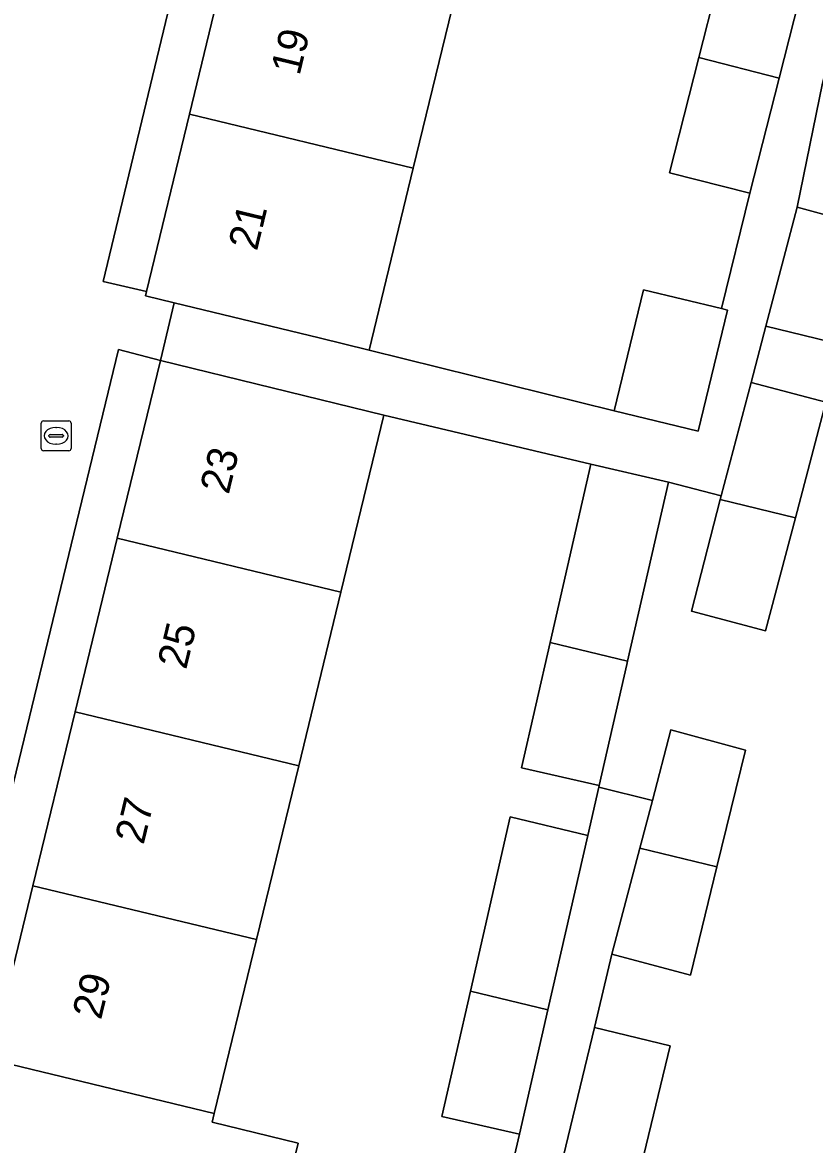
# Model space of a CAD drawing. Extents: x 162803 to 163818, y 381639 to 382475.
# Drawn here: x 163519.78 to 163546.29, y 382152.37 to 382189.93 of the extents above; entities that cross this region are included whole.
import ezdxf

# ---------------------------------------------------------------- set-up
doc = ezdxf.new("R2010")
doc.units = 0
for name, color, linetype in [('IMGEO_Brandkraan', 7, 'Continuous'), ('IMGEO_Erf', 7, 'Continuous'), ('IMGEO_Pand', 7, 'Continuous'), ('IMGEO_Pand_nummerreeks', 7, 'Continuous'), ('IMGEO_Voetpad_gesloten', 7, 'Continuous'), ('IMGEO_Voetpad_open', 7, 'Continuous')]:
    doc.layers.add(name, color=color, linetype=linetype)

msp = doc.modelspace()

# ---------------------------------------------------------------- linework, layer by layer
at = {"layer": 'IMGEO_Brandkraan'}
for p, q in [((163520.408, 382175.669), (163520.408, 382176.521)), ((163520.483, 382176.595), (163521.335, 382176.595)), ((163520.896, 382176.375), (163520.921, 382176.375)), ((163521.409, 382176.521), (163521.409, 382175.669)), ((163520.667, 382176.089), (163520.667, 382176.101)), ((163521.105, 382176.052), (163520.707, 382176.052)), ((163520.71, 382176.138), (163521.108, 382176.138)), ((163521.151, 382176.101), (163521.151, 382176.089)), ((163521.335, 382175.595), (163520.483, 382175.595)), ((163520.919, 382175.815), (163520.894, 382175.815))]:
    msp.add_line(p, q, dxfattribs=at)
for points in [[(163520.408, 382175.669), (163520.408, 382176.521)], [(163520.483, 382176.595), (163521.335, 382176.595)], [(163521.409, 382176.521), (163521.409, 382175.669)], [(163521.335, 382175.595), (163520.483, 382175.595)]]:
    msp.add_lwpolyline(points, dxfattribs=at)
for centre, radius, start, end in [((163520.485, 382176.519), 0.0765, 91.552, 178.448), ((163520.485, 382176.519), 0.0765, 91.552, 178.448), ((163521.333, 382176.519), 0.0765, 1.552, 88.448), ((163521.333, 382176.519), 0.0765, 1.552, 88.448), ((163520.707, 382176.098), 0.0403, 85.8775, 175.7526), ((163520.704, 382176.088), 0.0366, 178.938, 274.7102), ((163521.108, 382176.095), 0.043, 264.8664, 352.4533), ((163521.112, 382176.1), 0.0386, 1.7309, 96.639), ((163520.485, 382175.671), 0.0765, 181.552, 268.448), ((163520.485, 382175.671), 0.0765, 181.552, 268.448), ((163521.333, 382175.671), 0.0765, 271.552, 358.448), ((163521.333, 382175.671), 0.0765, 271.552, 358.448)]:
    msp.add_arc(centre, radius, start, end, dxfattribs=at)
for centre, major_axis, ratio, start_param, end_param in [((163520.895, 382176.095), (-0.387, 0.002), 0.722429, 4.712389, 7.853982), ((163520.92, 382176.095), (-0.39, 0.002), 0.717154, 1.570796, 4.712389)]:
    msp.add_ellipse(centre, major_axis=major_axis, ratio=ratio, start_param=start_param, end_param=end_param, dxfattribs=at)
at = {"layer": 'IMGEO_Erf'}
for points in [[(163523.93, 382180.927), (163525.37, 382186.868), (163526.77, 382192.645), (163528.17, 382198.419), (163529.569, 382204.187), (163531.034, 382210.231), (163529.529, 382210.579), (163522.484, 382181.264)], [(163546.185, 382192.752), (163546.83, 382196.322), (163544.447, 382196.927), (163545.324, 382200.381), (163546.823, 382206.282), (163538.522, 382208.433), (163537.696, 382205.028), (163541.056, 382204.216), (163540.416, 382201.567), (163540.636, 382201.514), (163539.238, 382195.747), (163535.656, 382196.612), (163534.256, 382190.837), (163532.855, 382185.06), (163531.378, 382178.966), (163539.583, 382176.932), (163540.565, 382180.985), (163543.177, 382180.353), (163544.125, 382184.221), (163541.437, 382184.903), (163542.415, 382188.755), (163543.595, 382193.409)], [(163510.157, 382119.986), (163511.649, 382126.127), (163513.062, 382131.943), (163514.475, 382137.76), (163515.888, 382143.577), (163517.3, 382149.393), (163518.716, 382155.219), (163520.128, 382161.035), (163521.541, 382166.852), (163522.954, 382172.669), (163524.399, 382178.616), (163522.997, 382178.983), (163508.77, 382120.311)]]:
    msp.add_lwpolyline(points, close=True, dxfattribs=at)
for points in [[(163546.548, 382187.899), (163545.71, 382183.75), (163548.207, 382183.069)], [(163547.176, 382179.157), (163544.66, 382179.766), (163544.162, 382177.877), (163546.665, 382177.217), (163545.646, 382173.353), (163544.648, 382169.568), (163542.167, 382170.228), (163543.129, 382173.96), (163543.161, 382174.083), (163541.397, 382174.548), (163540.027, 382168.55), (163540.002, 382168.439), (163539.078, 382164.391), (163539.064, 382164.329), (163540.859, 382163.888), (163541.481, 382166.248), (163543.978, 382165.567), (163543.021, 382161.665), (163542.132, 382158.036), (163539.504, 382158.748), (163538.927, 382156.288), (163541.454, 382155.675), (163540.089, 382150.042)], [(163535.669, 382149.531), (163536.412, 382152.715), (163533.815, 382153.308), (163534.773, 382157.502), (163536.105, 382163.338), (163538.695, 382162.714), (163539.064, 382164.329), (163539.078, 382164.391), (163536.48, 382164.983), (163537.437, 382169.175), (163538.799, 382175.141), (163531.879, 382176.785), (163530.44, 382170.863), (163529.027, 382165.046), (163527.614, 382159.229), (163526.201, 382153.412), (163526.13, 382153.118), (163529.003, 382152.42), (163527.66, 382146.889)]]:
    msp.add_lwpolyline(points, dxfattribs=at)
at = {"layer": 'IMGEO_Pand'}
for points in [[(163546.185, 382192.752), (163543.595, 382193.409), (163542.415, 382188.755), (163545.102, 382188.073), (163546.283, 382192.727)], [(163534.256, 382190.837), (163526.77, 382192.645), (163525.37, 382186.868), (163532.855, 382185.06)], [(163545.102, 382188.073), (163542.415, 382188.755), (163541.437, 382184.903), (163544.125, 382184.221)], [(163532.855, 382185.06), (163525.37, 382186.868), (163523.93, 382180.927), (163523.894, 382180.78), (163524.852, 382180.548), (163529.712, 382179.37), (163531.378, 382178.966)], [(163544.66, 382179.766), (163547.176, 382179.157), (163548.207, 382183.069), (163545.71, 382183.75)], [(163543.377, 382180.304), (163543.177, 382180.353), (163540.565, 382180.985), (163539.583, 382176.932), (163542.395, 382176.25)], [(163530.44, 382170.863), (163531.879, 382176.785), (163524.399, 382178.616), (163522.954, 382172.669)], [(163546.665, 382177.217), (163544.162, 382177.877), (163543.161, 382174.083), (163543.129, 382173.96), (163545.646, 382173.353)], [(163541.397, 382174.548), (163538.799, 382175.141), (163537.437, 382169.175), (163540.027, 382168.55)], [(163545.646, 382173.353), (163543.129, 382173.96), (163542.167, 382170.228), (163544.648, 382169.568)], [(163529.027, 382165.046), (163530.44, 382170.863), (163522.954, 382172.669), (163521.541, 382166.852)], [(163540.002, 382168.439), (163540.027, 382168.55), (163537.437, 382169.175), (163536.48, 382164.983), (163539.078, 382164.391)], [(163529.027, 382165.046), (163521.541, 382166.852), (163520.128, 382161.035), (163527.614, 382159.229)], [(163543.978, 382165.567), (163541.481, 382166.248), (163540.859, 382163.888), (163540.438, 382162.29), (163543.021, 382161.665)], [(163536.105, 382163.338), (163534.773, 382157.502), (163537.362, 382156.877), (163538.695, 382162.714)], [(163540.438, 382162.29), (163539.504, 382158.748), (163542.132, 382158.036), (163543.021, 382161.665)], [(163520.128, 382161.035), (163518.716, 382155.219), (163526.201, 382153.412), (163527.614, 382159.229)], [(163537.362, 382156.877), (163534.773, 382157.502), (163533.815, 382153.308), (163536.412, 382152.715)], [(163538.927, 382156.288), (163537.562, 382150.655), (163540.089, 382150.042), (163541.454, 382155.675)], [(163526.201, 382153.412), (163518.716, 382155.219), (163517.3, 382149.393), (163524.786, 382147.587), (163527.66, 382146.889), (163529.003, 382152.42), (163526.13, 382153.118)]]:
    msp.add_lwpolyline(points, close=True, dxfattribs=at)
at = {"layer": 'IMGEO_Voetpad_gesloten'}
for points in [[(163546.283, 382192.727), (163545.102, 382188.073), (163544.125, 382184.221), (163543.177, 382180.353), (163543.377, 382180.304), (163542.395, 382176.25), (163539.583, 382176.932), (163531.378, 382178.966), (163529.712, 382179.37), (163524.852, 382180.548), (163524.399, 382178.616), (163531.879, 382176.785), (163538.799, 382175.141), (163541.397, 382174.548), (163543.161, 382174.083), (163544.162, 382177.877), (163544.66, 382179.766), (163545.71, 382183.75), (163546.548, 382187.899), (163547.478, 382191.428)], [(163537.562, 382150.655), (163538.927, 382156.288), (163539.504, 382158.748), (163540.438, 382162.29), (163540.859, 382163.888), (163539.064, 382164.329), (163538.695, 382162.714), (163537.362, 382156.877), (163536.412, 382152.715), (163535.669, 382149.531)]]:
    msp.add_lwpolyline(points, dxfattribs=at)
at = {"layer": 'IMGEO_Voetpad_open'}
msp.add_lwpolyline([(163503.765, 382121.55), (163508.77, 382120.311), (163522.997, 382178.983), (163524.399, 382178.616), (163524.852, 382180.548), (163523.894, 382180.78), (163523.93, 382180.927), (163522.484, 382181.264), (163529.529, 382210.579), (163531.034, 382210.231), (163531.365, 382211.507), (163531.47, 382211.914), (163532.122, 382214.609), (163535.508, 382228.464)], dxfattribs=at)

# ---------------------------------------------------------------- texts
at = {"layer": 'IMGEO_Pand_nummerreeks'}
for s, rotation, p in [('19', 76.3723, (163529.05, 382188.128)), ('21', 76.3723, (163527.627, 382182.259)), ('23', 76.3465, (163526.68, 382174.107)), ('25', 76.3465, (163525.256, 382168.244)), ('27', 76.3465, (163523.832, 382162.381)), ('29', 76.3465, (163522.407, 382156.518))]:
    msp.add_text(s, height=1, rotation=rotation, dxfattribs=at).set_placement(p)

doc.saveas('drawing.dxf')
